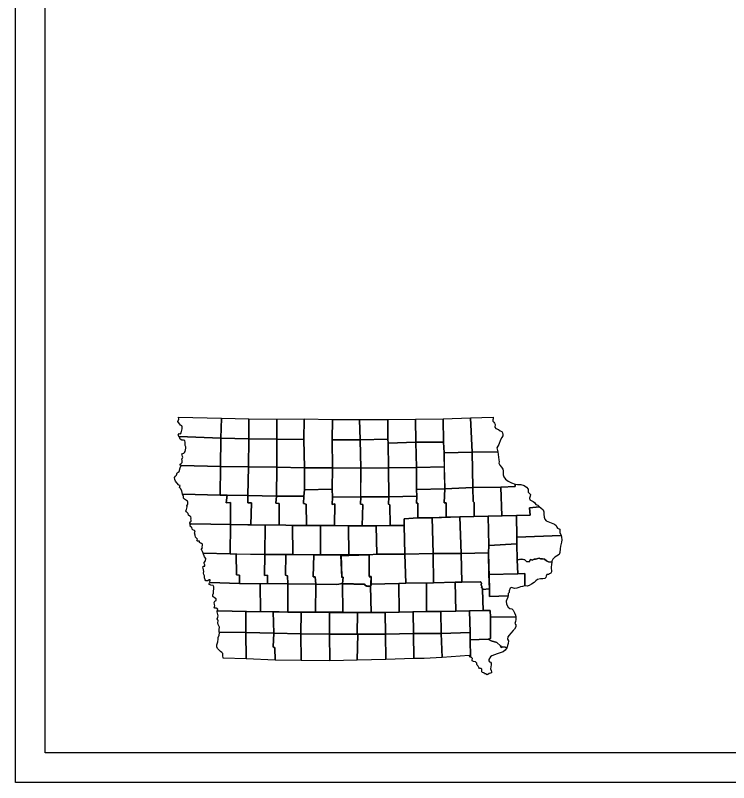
# Model space of a CAD drawing. Extents: x -1403959 to 81668, y -1400582 to 11018.
# Drawn here: x 5666 to 6223, y 7241 to 7841 of the extents above; entities that cross this region are included whole.
import ezdxf

# ---------------------------------------------------------------- set-up
doc = ezdxf.new("R2010")
doc.units = 0
doc.layers.add('tdCoAirport', color=7, linetype='Continuous')
doc.layers.add('tdCoSectLine', color=7, linetype='Continuous')

msp = doc.modelspace()

# ---------------------------------------------------------------- linework, layer by layer
at = {"layer": 'tdCoAirport'}
for points in [[(5793.37, 7526.89), (5826.94, 7526.07), (5826.58, 7510.57), (5793.92, 7511.89), (5793.24, 7512.97), (5793.84, 7514.06), (5794.9, 7513.86), (5795.44, 7514.6), (5795.77, 7515.79), (5796.14, 7517.79), (5796.37, 7520.02), (5795.66, 7520.29), (5794.98, 7520.56), (5794.13, 7521.64), (5793, 7523.43), (5793.71, 7525.33)], [(5826.94, 7526.07), (5848.33, 7525.63), (5848.27, 7509.92), (5826.58, 7510.57)], [(5848.33, 7525.63), (5870.32, 7525.36), (5870.26, 7509.72), (5848.27, 7509.92)], [(5870.32, 7525.36), (5891.5, 7525.56), (5891.45, 7509.51), (5870.26, 7509.72)], [(5891.5, 7525.56), (5913.64, 7525.09), (5913.48, 7509.34), (5913.71, 7487.37), (5891.75, 7487.37), (5891.45, 7509.51)], [(5913.64, 7525.09), (5934.95, 7525.08), (5935.34, 7509.24), (5913.48, 7509.34)], [(5934.95, 7525.08), (5956.95, 7525.22), (5956.96, 7509.88), (5935.34, 7509.24)], [(5956.95, 7525.22), (5978.64, 7525.42), (5978.86, 7507.31), (5957.27, 7506.63), (5956.96, 7509.88)], [(5978.64, 7525.42), (6000.19, 7525.76), (6000.44, 7507.51), (5978.86, 7507.31)], [(6000.19, 7525.76), (6021.64, 7526.3), (6022.77, 7499.62), (6000.91, 7498.98), (6000.44, 7507.51)], [(6021.64, 7526.3), (6039.39, 7527.03), (6039.16, 7525.64), (6038.96, 7524.76), (6039.03, 7523.88), (6039.91, 7522.97), (6040.42, 7522.29), (6040.83, 7521.28), (6040.7, 7519.08), (6041.32, 7518.1), (6043.39, 7517.22), (6044.75, 7516.38), (6045.97, 7515.61), (6046.62, 7514.63), (6046.93, 7513.41), (6046.87, 7512.32), (6046.16, 7511.04), (6045.01, 7509.24), (6043.69, 7505.54), (6042.24, 7503.07), (6042.93, 7499.85), (6022.77, 7499.62)], [(5793.92, 7511.89), (5826.58, 7510.57), (5826.33, 7488.29), (5795.44, 7489.21), (5794.76, 7489.55), (5794.62, 7490.33), (5795.51, 7490.77), (5796.15, 7491.62), (5796.38, 7492.53), (5796.31, 7493.31), (5795.94, 7493.75), (5796.04, 7494.46), (5796.65, 7494.97), (5796.88, 7495.78), (5796.44, 7496.32), (5796.17, 7497.3), (5796.06, 7498.29), (5796.88, 7498.49), (5797.55, 7498.93), (5798.13, 7499.38), (5798.7, 7500.22), (5798.9, 7501.38), (5799.21, 7502.73), (5799.2, 7503.78), (5798.62, 7504.86), (5798.48, 7506.28), (5798.65, 7507.2), (5798.34, 7508.58), (5797.42, 7508.85), (5796, 7509.09), (5794.77, 7509.66), (5794.5, 7510.54)], [(5826.58, 7510.57), (5848.27, 7509.92), (5847.99, 7488.02), (5826.33, 7488.29)], [(5848.27, 7509.92), (5870.26, 7509.72), (5870.19, 7487.78), (5847.99, 7488.02)], [(5870.26, 7509.72), (5891.45, 7509.51), (5891.75, 7487.37), (5870.19, 7487.78)], [(5913.48, 7509.34), (5935.34, 7509.24), (5935.84, 7487.2), (5913.71, 7487.37)], [(5935.34, 7509.24), (5956.96, 7509.88), (5957.27, 7506.63), (5957.53, 7487.3), (5935.84, 7487.2)], [(5957.27, 7506.63), (5978.86, 7507.31), (5979.32, 7487.74), (5957.53, 7487.3)], [(5978.86, 7507.31), (6000.44, 7507.51), (6000.91, 7498.98), (6001.04, 7488.21), (5979.32, 7487.74)], [(6000.91, 7498.98), (6022.77, 7499.62), (6023.36, 7471.9), (6001.4, 7470.98)], [(6022.77, 7499.62), (6042.93, 7499.85), (6043.59, 7493.66), (6043.9, 7492.17), (6043.8, 7490.92), (6044.45, 7489.53), (6045.92, 7487.95), (6046.77, 7486.36), (6047.08, 7484.9), (6046.98, 7483.45), (6047.12, 7481.82), (6047.53, 7480.27), (6048.86, 7478.44), (6051.01, 7476.82), (6053.62, 7475.68), (6056.48, 7474.61), (6056.48, 7472.84), (6045.35, 7472.13), (6023.36, 7471.9)], [(5795.44, 7489.21), (5826.33, 7488.29), (5825.96, 7466.05), (5796.49, 7466.87), (5796.08, 7469.37), (5795.05, 7471.1), (5794.27, 7472.11), (5794.57, 7473.43), (5793.72, 7473.9), (5791.98, 7475.62), (5791.03, 7476.87), (5790.62, 7478.26), (5790.38, 7479.92), (5790.99, 7480.8), (5791.8, 7481.58), (5792.47, 7483.48), (5793.89, 7484.5), (5794.67, 7487.35)], [(5826.33, 7488.29), (5847.99, 7488.02), (5847.68, 7465.74), (5831.35, 7466.03), (5825.96, 7466.05)], [(5847.99, 7488.02), (5870.19, 7487.78), (5869.85, 7465.1), (5847.68, 7465.74)], [(5870.19, 7487.78), (5891.75, 7487.37), (5891.93, 7470.28), (5891.4, 7465.2), (5869.85, 7465.1)], [(5891.75, 7487.37), (5913.71, 7487.37), (5913.38, 7470.68), (5891.93, 7470.28)], [(5913.71, 7487.37), (5935.84, 7487.2), (5935.7, 7464.52), (5913.74, 7464.49), (5913.38, 7470.68)], [(5935.84, 7487.2), (5957.53, 7487.3), (5957.73, 7464.62), (5935.77, 7464.59)], [(5957.53, 7487.3), (5979.32, 7487.74), (5979.47, 7470.37), (5979.55, 7465.2), (5957.73, 7464.62)], [(5979.32, 7487.74), (6001.04, 7488.21), (6001.4, 7470.98), (5979.47, 7470.37)], [(6045.35, 7472.13), (6056.48, 7472.84), (6056.48, 7474.61), (6058.31, 7474.34), (6060.89, 7474.42), (6063.51, 7473.58), (6065.28, 7472.16), (6066.67, 7470.74), (6066.64, 7468.31), (6068.38, 7466.45), (6068.25, 7465.13), (6067.71, 7463.64), (6068.02, 7462.39), (6070.5, 7461.11), (6071.59, 7460.3), (6072.75, 7458.81), (6074.07, 7458.14), (6075.57, 7456.86), (6067.7, 7456.12), (6068.22, 7450.37), (6057.56, 7450.13), (6046.09, 7449.96)], [(5891.93, 7470.28), (5913.38, 7470.68), (5913.74, 7464.49), (5913.35, 7458.83), (5915.45, 7459.11), (5915.29, 7442.25), (5904.4, 7442.21), (5893.4, 7442.45), (5893.18, 7459.04), (5891.11, 7459.37), (5891.4, 7465.2)], [(5979.47, 7470.37), (6001.4, 7470.98), (6001.02, 7460.11), (6002.55, 7460.05), (6002.58, 7448.88), (5991.68, 7448.41), (5980.35, 7448.41), (5980.32, 7459.68), (5979.43, 7459.71), (5979.55, 7465.2)], [(6001.4, 7470.98), (6023.36, 7471.9), (6023.66, 7461.13), (6024.31, 7460.22), (6024.54, 7449.29), (6013.34, 7448.95), (6002.58, 7448.88), (6002.55, 7460.05), (6001.02, 7460.11)], [(6023.36, 7471.9), (6045.35, 7472.13), (6046.09, 7449.96), (6024.54, 7449.29), (6024.31, 7460.22), (6023.66, 7461.13)], [(5796.49, 7466.87), (5825.96, 7466.05), (5831.35, 7466.03), (5830.69, 7460.1), (5833.95, 7460.15), (5834, 7443.15), (5803.17, 7443.6), (5802.6, 7443.19), (5802.19, 7444.27), (5802.9, 7445.15), (5803.24, 7445.6), (5803.17, 7446.41), (5803.13, 7447.39), (5803.3, 7447.97), (5803.06, 7448.95), (5802.17, 7449.55), (5801.25, 7450.4), (5800.91, 7451.68), (5800.26, 7452.39), (5799.52, 7452.9), (5799.07, 7453.71), (5799.31, 7454.35), (5799.65, 7454.89), (5799.85, 7455.98), (5800.05, 7456.99), (5799.98, 7457.77), (5800.45, 7458.45), (5800.65, 7459.16), (5800.65, 7460.52), (5800.38, 7461.4), (5799.76, 7461.73), (5798.88, 7462.24), (5798.06, 7462.91), (5797.18, 7463.72), (5797.38, 7465.08)], [(5831.35, 7466.03), (5847.68, 7465.74), (5847.46, 7459.98), (5850.45, 7460.06), (5849.99, 7442.86), (5834, 7443.15), (5833.95, 7460.15), (5830.69, 7460.1)], [(5847.68, 7465.74), (5869.85, 7465.1), (5869.52, 7459.75), (5871.97, 7459.62), (5872.08, 7442.73), (5861.05, 7442.62), (5849.99, 7442.86), (5850.45, 7460.06), (5847.46, 7459.98)], [(5869.85, 7465.1), (5891.4, 7465.2), (5891.11, 7459.37), (5893.18, 7459.04), (5893.4, 7442.45), (5882.54, 7442.18), (5872.08, 7442.73), (5871.97, 7459.62), (5869.52, 7459.75)], [(5913.74, 7464.49), (5935.77, 7464.59), (5935.72, 7458.97), (5937.31, 7458.77), (5936.98, 7442.15), (5926.16, 7442.01), (5915.29, 7442.25), (5915.45, 7459.11), (5913.35, 7458.83)], [(5935.77, 7464.59), (5957.73, 7464.62), (5957.57, 7459.1), (5958.63, 7458.33), (5958.78, 7442.41), (5947.85, 7442.14), (5936.98, 7442.15), (5937.31, 7458.77), (5935.72, 7458.97)], [(5957.73, 7464.62), (5979.55, 7465.2), (5979.43, 7459.71), (5980.32, 7459.68), (5980.35, 7448.41), (5969.79, 7447.59), (5969.74, 7442.41), (5958.78, 7442.41), (5958.63, 7458.33), (5957.57, 7459.1)], [(6057.56, 7450.13), (6068.22, 7450.37), (6067.7, 7456.12), (6075.57, 7456.86), (6076.49, 7456.05), (6078.46, 7454.66), (6078.97, 7453.01), (6078.95, 7451.04), (6079.19, 7448.94), (6079.64, 7447.25), (6080.76, 7445.9), (6087.32, 7443.28), (6088.58, 7442.34), (6088.99, 7441.09), (6089.6, 7440.31), (6091.33, 7439.57), (6091.41, 7436.76), (6092.54, 7434.5), (6057.85, 7433.31)], [(5969.79, 7447.59), (5980.35, 7448.41), (5991.68, 7448.41), (5992.27, 7420.51), (5970.21, 7420.04), (5969.74, 7442.41)], [(5991.68, 7448.41), (6013.34, 7448.95), (6014.17, 7420.48), (5992.27, 7420.51)], [(6013.34, 7448.95), (6035.37, 7449.59), (6035.94, 7426.77), (6035.72, 7420.95), (6014.17, 7420.48)], [(6035.37, 7449.59), (6057.56, 7450.13), (6057.85, 7433.31), (6057.7, 7427.89), (6035.94, 7426.77)], [(5802.6, 7443.19), (5803.17, 7443.6), (5834, 7443.15), (5833.79, 7420.26), (5812.57, 7420.74), (5812.1, 7421.89), (5811.65, 7423.01), (5811.11, 7423.68), (5812.05, 7424.84), (5811.91, 7425.68), (5812.25, 7426.73), (5812.25, 7427.71), (5811.43, 7428.19), (5811.43, 7428.19), (5810.52, 7428.49), (5809.9, 7429.16), (5809.87, 7430.01), (5808.95, 7430.07), (5808.27, 7430.07), (5807.76, 7430.68), (5808.27, 7431.76), (5807.38, 7432.47), (5806.56, 7433.32), (5806.29, 7434.67), (5806.01, 7436.46), (5806.31, 7437.58), (5806.31, 7437.58), (5805.8, 7438.43), (5804.61, 7438.9), (5804.14, 7439.5), (5803.69, 7440.89), (5802.88, 7441.36)], [(5834, 7443.15), (5861.05, 7442.62), (5860.88, 7419.74), (5838.95, 7420.04), (5833.79, 7420.26)], [(5861.05, 7442.62), (5872.08, 7442.73), (5882.54, 7442.18), (5882.7, 7419.6), (5860.88, 7419.74)], [(5882.54, 7442.18), (5904.4, 7442.21), (5904.36, 7419.5), (5899.07, 7419.35), (5882.7, 7419.6)], [(5904.4, 7442.21), (5926.16, 7442.01), (5926.49, 7419.33), (5920.49, 7419.28), (5904.36, 7419.5)], [(5926.16, 7442.01), (5947.85, 7442.14), (5948.42, 7420.01), (5942.38, 7419.51), (5926.49, 7419.33)], [(5947.85, 7442.14), (5958.78, 7442.41), (5969.74, 7442.41), (5970.21, 7420.04), (5948.42, 7420.01)], [(6057.85, 7433.31), (6092.54, 7434.5), (6092.74, 7433.21), (6092.89, 7431.08), (6092.75, 7429.35), (6092.42, 7428.2), (6091.95, 7426.17), (6091.58, 7424.2), (6091.49, 7421.29), (6090.78, 7419.53), (6088.88, 7418.4), (6087.39, 7417.59), (6085.8, 7416.02), (6085.19, 7414.53), (6085.03, 7413.79), (6082.58, 7413.95), (6080.95, 7414.82), (6079.52, 7416.14), (6077.92, 7416.24), (6076.19, 7416.4), (6075.11, 7416.77), (6072.39, 7415.95), (6071.34, 7416.12), (6069.85, 7415.23), (6069.3, 7415.53), (6068.42, 7415.77), (6067.41, 7413.9), (6065.34, 7414.1), (6064.11, 7415.52), (6061.36, 7415.92), (6058.14, 7415.57), (6057.7, 7427.89)], [(6035.94, 7426.77), (6057.7, 7427.89), (6058.14, 7415.57), (6058.54, 7404.53), (6036, 7404.09), (6035.72, 7420.95)], [(5812.57, 7420.74), (5833.79, 7420.26), (5838.33, 7420.05), (5838.83, 7403.69), (5841.14, 7403.56), (5841.1, 7397.05), (5817.89, 7397.66), (5818.06, 7399.97), (5817.32, 7399.8), (5816.3, 7399.02), (5814.84, 7399.05), (5814.13, 7399.96), (5813.71, 7401.45), (5813.78, 7403.07), (5813.16, 7403.92), (5812.99, 7405.17), (5813.29, 7406.49), (5813.05, 7407.74), (5812.71, 7408.89), (5812.3, 7409.91), (5812.87, 7410.58), (5813.89, 7410.59), (5813.86, 7411.67), (5813.48, 7412.69), (5813.51, 7413.5), (5814.56, 7414.82), (5814.83, 7416.58), (5813.77, 7417.8)], [(5970.21, 7420.04), (5992.27, 7420.51), (5992.64, 7397.59), (5971.09, 7397.39)], [(5992.27, 7420.51), (6014.17, 7420.48), (6014.77, 7397.93), (6009.58, 7398.05), (5992.64, 7397.59)], [(6014.17, 7420.48), (6035.72, 7420.95), (6036.31, 7392.85), (6030.98, 7392.43), (6031.01, 7393.34), (6030.26, 7393.75), (6030.4, 7394.7), (6029.85, 7396.08), (6030.12, 7397.27), (6029.81, 7397.81), (6029.03, 7398.38), (6014.77, 7397.93)], [(5838.33, 7420.05), (5860.88, 7419.74), (5860.48, 7403.28), (5862.93, 7403.63), (5863.05, 7397.03), (5857.28, 7396.67), (5841.1, 7397.05), (5841.14, 7403.56), (5838.83, 7403.69)], [(5860.88, 7419.74), (5877.21, 7419.75), (5876.88, 7403.5), (5878.61, 7403.1), (5878.7, 7396.74), (5863.05, 7397.03), (5862.93, 7403.63), (5860.48, 7403.28)], [(5877.21, 7419.75), (5882.7, 7419.6), (5899.07, 7419.35), (5898.5, 7402.32), (5900.27, 7402.22), (5900.66, 7396.43), (5878.7, 7396.74), (5878.61, 7403.1), (5876.88, 7403.5)], [(5899.07, 7419.35), (5904.36, 7419.5), (5920.49, 7419.28), (5921.04, 7402.18), (5922.06, 7402.05), (5921.67, 7396.97), (5917.05, 7396.28), (5900.66, 7396.43), (5900.27, 7402.22), (5898.5, 7402.32)], [(5920.37, 7418.77), (5926.4, 7418.86), (5942.38, 7419.51), (5942.37, 7402.32), (5943.9, 7402.16), (5943.86, 7396.01), (5943.46, 7394.57), (5941.96, 7394.39), (5940.66, 7394.58), (5939.4, 7395.28), (5938.71, 7396.09), (5921.69, 7396.38), (5922.06, 7401.48), (5921.03, 7401.61)], [(5921.04, 7402.18), (5920.49, 7419.28), (5942.38, 7419.51), (5942.29, 7402.75), (5943.82, 7402.59), (5943.73, 7396.46), (5943.33, 7395.04), (5941.84, 7394.86), (5940.55, 7395.06), (5939.29, 7395.77), (5938.61, 7396.58), (5921.67, 7396.97), (5922.06, 7402.05)], [(5942.38, 7419.51), (5948.42, 7420.01), (5970.21, 7420.04), (5971.09, 7397.39), (5965.46, 7397), (5943.73, 7396.46), (5943.82, 7402.59), (5942.29, 7402.75)], [(6058.14, 7415.57), (6061.36, 7415.92), (6063.13, 7415.82), (6064.11, 7415.52), (6065.34, 7414.1), (6067.41, 7413.9), (6068.42, 7415.77), (6069.3, 7415.53), (6069.85, 7415.23), (6071.34, 7416.12), (6072.39, 7415.95), (6075.11, 7416.77), (6076.19, 7416.4), (6077.92, 7416.24), (6079.52, 7416.14), (6080.95, 7414.82), (6082.58, 7413.95), (6085.03, 7413.79), (6084.9, 7411.96), (6084.6, 7409.79), (6084.74, 7406.24), (6084.47, 7405.12), (6083.39, 7404.44), (6082.51, 7404.1), (6081.73, 7404.09), (6081.18, 7403.96), (6080.75, 7402.74), (6080.41, 7401.72), (6079.53, 7400.84), (6078.1, 7400.63), (6076.34, 7400.76), (6074.03, 7400.08), (6072.68, 7399.16), (6071.36, 7397.77), (6069.29, 7396.47), (6067.49, 7395.32), (6065.87, 7395.04), (6064.1, 7395.1), (6064.11, 7404.82), (6058.54, 7404.53)], [(6036, 7404.09), (6058.54, 7404.53), (6064.11, 7404.82), (6064.1, 7395.1), (6062.17, 7394.72), (6060.57, 7394.45), (6059.22, 7393.94), (6057.83, 7393.26), (6055.96, 7392.98), (6053.72, 7393.75), (6052.46, 7393.24), (6051.69, 7391.24), (6051.66, 7390.09), (6051.02, 7389.27), (6050.92, 7387.38), (6036.32, 7386.93), (6036.31, 7392.85)], [(5817.89, 7397.66), (5841.1, 7397.05), (5857.28, 7396.67), (5857.37, 7374.97), (5824.31, 7375.58), (5823.56, 7375.51), (5824.07, 7377.07), (5822.78, 7377.61), (5821.76, 7377.84), (5821.31, 7378.58), (5821.69, 7379.47), (5821.65, 7380.65), (5821.3, 7382.17), (5821.78, 7383.09), (5822.9, 7383.84), (5822.89, 7385.12), (5821.63, 7385.86), (5820.27, 7386.88), (5820.24, 7388.16), (5820.71, 7389.38), (5820.7, 7391.11), (5821.07, 7392.73), (5821.13, 7394.39), (5820.38, 7395.37), (5818.75, 7395.67), (5817.16, 7396.51), (5817.56, 7397.46)], [(5857.28, 7396.67), (5863.05, 7397.03), (5878.7, 7396.74), (5878.71, 7374.67), (5871.97, 7374.78), (5860.53, 7374.88), (5857.37, 7374.97)], [(5878.7, 7396.74), (5900.66, 7396.43), (5900.55, 7374.53), (5885.92, 7374.55), (5878.71, 7374.67)], [(5900.66, 7396.43), (5917.05, 7396.28), (5921.67, 7396.97), (5921.8, 7374.52), (5900.55, 7374.53)], [(5921.67, 7396.97), (5938.61, 7396.58), (5939.29, 7395.77), (5941.84, 7394.86), (5943.33, 7395.04), (5943.97, 7374.35), (5921.8, 7374.52)], [(5943.73, 7396.46), (5965.46, 7397), (5965.76, 7374.59), (5943.97, 7374.35), (5943.33, 7395.04)], [(5965.46, 7397), (5971.09, 7397.39), (5987.14, 7397.44), (5987.28, 7375.13), (5965.76, 7374.59)], [(5987.14, 7397.44), (5992.64, 7397.59), (6009.58, 7398.05), (6010.02, 7375.4), (5998.51, 7375.13), (5987.28, 7375.13)], [(6009.58, 7398.05), (6014.77, 7397.93), (6029.03, 7398.38), (6029.81, 7397.81), (6030.12, 7397.27), (6029.85, 7396.08), (6030.19, 7395.34), (6030.4, 7394.7), (6030.26, 7393.75), (6031.01, 7393.34), (6030.98, 7392.43), (6031.57, 7376.04), (6020.84, 7375.77), (6010.02, 7375.4)], [(6030.98, 7392.43), (6036.31, 7392.85), (6036.32, 7386.93), (6050.92, 7387.38), (6050.82, 7386.43), (6049.54, 7383.11), (6049.72, 7380.98), (6051.08, 7378.61), (6052.34, 7377.43), (6053.83, 7377.16), (6054.82, 7376.22), (6055.88, 7374.09), (6055.88, 7374.09), (6056.63, 7372.36), (6056.87, 7371.08), (6037.29, 7370.58), (6036.93, 7375.96), (6031.57, 7376.04)], [(5823.56, 7375.51), (5824.31, 7375.58), (5846.04, 7375.21), (5845.91, 7358.72), (5825.14, 7358.93), (5825.1, 7359.84), (5825.13, 7361.19), (5825.5, 7362.89), (5824.31, 7364.85), (5824.23, 7366.2), (5824.4, 7367.76), (5824.02, 7368.6), (5823.68, 7369.31), (5824.12, 7370.77), (5824.39, 7371.82), (5824.22, 7372.91), (5823.91, 7373.85), (5823.53, 7374.8)], [(5846.04, 7375.21), (5867.37, 7374.83), (5867.91, 7358.18), (5845.91, 7358.72)], [(5867.37, 7374.83), (5871.97, 7374.78), (5878.71, 7374.67), (5885.92, 7374.55), (5889.16, 7374.54), (5889.06, 7357.67), (5867.91, 7358.18)], [(5889.16, 7374.54), (5911.48, 7374.42), (5911.33, 7357.43), (5889.06, 7357.67)], [(5911.48, 7374.42), (5933.14, 7374.25), (5933.08, 7357.39), (5911.33, 7357.43)], [(5933.14, 7374.25), (5955, 7374.39), (5955.15, 7357.53), (5933.08, 7357.39)], [(5955, 7374.39), (5976.75, 7374.86), (5977.07, 7357.87), (5955.15, 7357.53)], [(5976.75, 7374.86), (5987.28, 7375.13), (5998.51, 7375.13), (5998.73, 7357.87), (5977.07, 7357.87)], [(5998.51, 7375.13), (6010.02, 7375.4), (6020.84, 7375.77), (6021.27, 7358.61), (5998.73, 7357.87)], [(6020.84, 7375.77), (6031.57, 7376.04), (6036.93, 7375.96), (6037.29, 7370.58), (6037.3, 7353.92), (6035.4, 7353.51), (6021.18, 7352.92), (6021.27, 7358.61)], [(6037.29, 7370.58), (6056.87, 7371.08), (6056.98, 7368.98), (6056.71, 7367.29), (6056.24, 7365.76), (6056.92, 7364.65), (6056.93, 7363.19), (6055.85, 7361.26), (6054.83, 7360.24), (6052.97, 7358.17), (6051.79, 7356.71), (6050.87, 7355.28), (6050.54, 7353.62), (6051.15, 7352.14), (6050.96, 7350.1), (6049.88, 7346.82), (6048.62, 7347.29), (6046.82, 7347.59), (6045.87, 7346.94), (6045.06, 7348.22), (6042.23, 7350.79), (6037.75, 7352.33), (6035.4, 7353.51), (6037.3, 7353.92)], [(5825.14, 7358.93), (5845.91, 7358.72), (5846.21, 7338.03), (5828.32, 7338.66), (5828.01, 7340.69), (5828, 7342.38), (5827.32, 7343.09), (5826.3, 7343.83), (5825.14, 7345.05), (5823.78, 7346.33), (5823.44, 7347.51), (5823.47, 7349.1), (5824.11, 7351.41), (5824.47, 7353.57), (5824.37, 7354.89), (5825.14, 7356.52), (5825.34, 7358.38)], [(5845.91, 7358.72), (5867.91, 7358.18), (5867.46, 7347.54), (5868.65, 7346.67), (5868.82, 7337.19), (5846.21, 7338.03)], [(5867.91, 7358.18), (5889.06, 7357.67), (5889.18, 7336.88), (5868.82, 7337.19), (5868.65, 7346.67), (5867.46, 7347.54)], [(5889.06, 7357.67), (5911.33, 7357.43), (5911.76, 7336.68), (5889.18, 7336.88)], [(5911.33, 7357.43), (5933.46, 7357.53), (5933.11, 7337.18), (5911.76, 7336.68)], [(5933.46, 7357.53), (5955.15, 7357.53), (5955.51, 7337.66), (5933.11, 7337.18)], [(5955.15, 7357.53), (5977.07, 7357.87), (5977.16, 7338.43), (5955.51, 7337.66)], [(5977.07, 7357.87), (5998.73, 7357.87), (5999.45, 7339.32), (5985.27, 7338.53), (5977.16, 7338.43)], [(5998.73, 7357.87), (6021.27, 7358.61), (6021.18, 7352.92), (6021.63, 7339.48), (6020.43, 7340.63), (5999.45, 7339.32)], [(6021.18, 7352.92), (6035.4, 7353.51), (6037.75, 7352.33), (6042.23, 7350.79), (6045.06, 7348.22), (6045.87, 7346.94), (6046.82, 7347.59), (6048.62, 7347.29), (6049.88, 7346.82), (6048.73, 7344.95), (6047, 7343.69), (6045.44, 7343.15), (6042.46, 7342.12), (6040.22, 7341.27), (6038.29, 7340.52), (6037.14, 7339.6), (6035.85, 7337.73), (6035.92, 7336.65), (6036.47, 7335.94), (6037.15, 7335.44), (6037.69, 7334.73), (6037.7, 7333.44), (6037.36, 7331.81), (6037.23, 7330.39), (6037.61, 7328.94), (6038.09, 7327.92), (6037.95, 7327.18), (6037.31, 7326.9), (6036.19, 7326.66), (6035.1, 7326.02), (6034.56, 7325.54), (6033.27, 7326.49), (6032.39, 7326.48), (6032.28, 7327.23), (6031.06, 7327.43), (6030.42, 7327.9), (6030.51, 7329.08), (6030.41, 7330.1), (6029.8, 7330.71), (6028.64, 7330.7), (6028.06, 7331.51), (6027.55, 7332.46), (6026.67, 7333.3), (6026.43, 7334.05), (6026.53, 7334.69), (6025.54, 7335.7), (6023.94, 7336.04), (6022.75, 7336.64), (6022.75, 7337.42), (6023.16, 7338.34), (6022.47, 7339.15), (6021.63, 7339.48)]]:
    msp.add_lwpolyline(points, close=True, dxfattribs=at)
at = {"layer": 'tdCoSectLine'}
for points in [[(5665.9, 10336.72), (9631.74, 10336.72), (9631.74, 7241.43), (5665.9, 7241.43)], [(5689.11, 10313.51), (9608.52, 10313.51), (9608.52, 7264.65), (5689.11, 7264.65)]]:
    msp.add_lwpolyline(points, close=True, dxfattribs=at)

doc.saveas('drawing.dxf')
